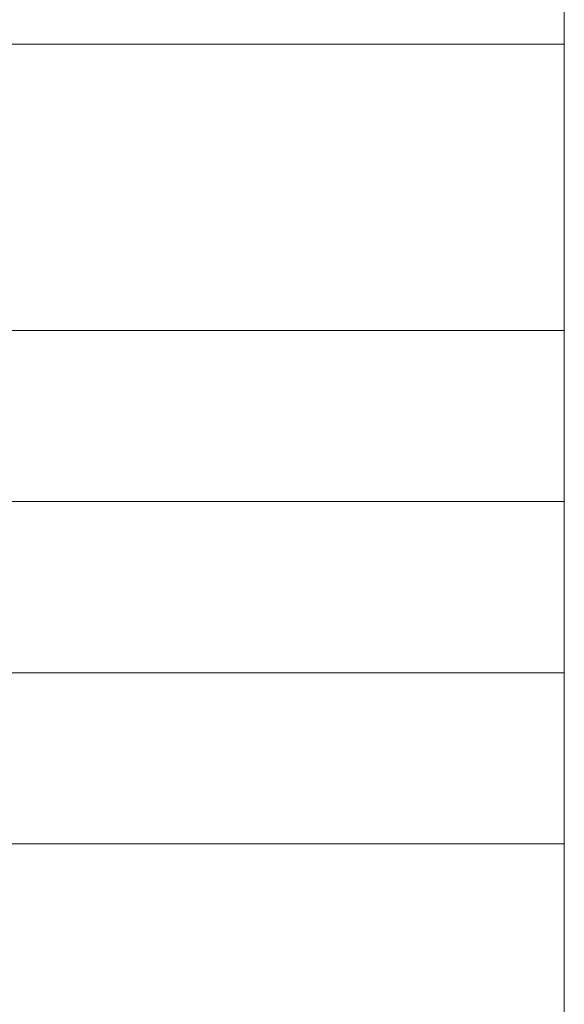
# Model space of a CAD drawing. Extents: x -27255 to 1448651, y 31034 to 8081248.
# Tile 407 of 580: x 586733 to 587866, y 3863224 to 3865273. Entities that reach past the tile are written whole.
import ezdxf

# ---------------------------------------------------------------- set-up
doc = ezdxf.new("R2010")
doc.units = 0
doc.layers.add('0.13文字', color=3, linetype='CONTINUOUS', lineweight=13)

msp = doc.modelspace()

# ---------------------------------------------------------------- linework, layer by layer
at = {"layer": '0.13文字', "lineweight": 13}
msp.add_line((587865.89025, 3871338.12904), (587865.89025, 3855111.18), dxfattribs=at)
at = {"layer": '0.13文字', "linetype": 'Continuous', "lineweight": 13}
for p, q in [((582175.00285, 3865221.97935), (587865.89025, 3865221.97935)), ((582175.00285, 3864625.90302), (587865.89025, 3864625.90302)), ((582175.00285, 3864269.99192), (587865.89025, 3864269.99192)), ((582175.00285, 3863914.08082), (587865.89025, 3863914.08082)), ((582175.00285, 3863558.16972), (587865.89025, 3863558.16972))]:
    msp.add_line(p, q, dxfattribs=at)

doc.saveas('drawing.dxf')
